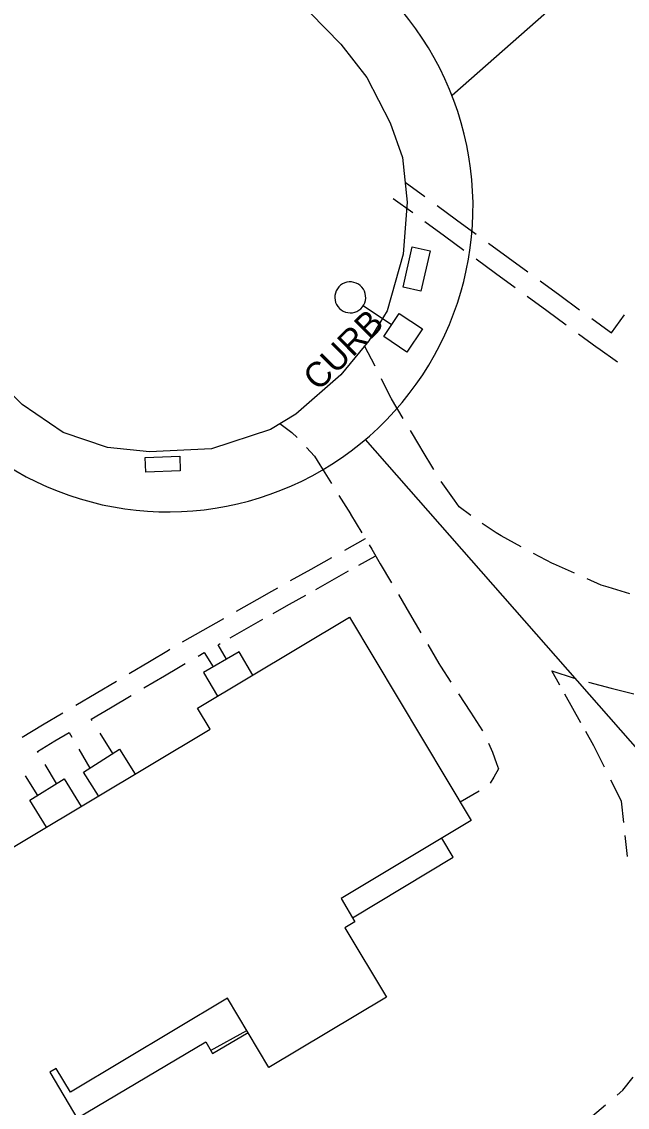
# Model space of a CAD drawing. Extents: x 2443269 to 2494951, y 591171 to 622130.
# Drawn here: x 2462809.1 to 2462908.5, y 604001.8 to 604179.7 of the extents above; entities that cross this region are included whole.
import ezdxf

# ---------------------------------------------------------------- set-up
doc = ezdxf.new("R2010")
doc.units = 0
for name, color, linetype in [('SURVEY - NON-TRANSPORTATION - Buildings', 7, 'Continuous'), ('SURVEY - NON-TRANSPORTATION - Features', 7, 'Continuous'), ('SURVEY - PROPERTY - Property Lines', 7, 'Continuous'), ('SURVEY - PROPERTY - ROW Lines', 7, 'Continuous'), ('SURVEY - TRANSPORTATION - Features', 7, 'Continuous'), ('SURVEY - TRANSPORTATION - Features Text', 7, 'Continuous'), ('SURVEY - TRANSPORTATION - Roads', 7, 'Continuous'), ('SURVEY - UTILITIES - Cable (Underground) with Text', 7, 'Continuous'), ('SURVEY - UTILITIES - Poles and Miscellaneous with Text', 7, 'Continuous')]:
    doc.layers.add(name, color=color, linetype=linetype)

# ---------------------------------------------------------------- blocks, each defined once
blk = doc.blocks.new('xlp')
at = {"layer": 'SURVEY - UTILITIES - Cable (Underground) with Text'}
for p, q in [((-2.285, -2.285), (-2.285, 2.285)), ((-2.285, 2.285), (-2.285, 2.285)), ((-2.285, 2.285), (2.285, 2.285)), ((2.285, 2.285), (2.285, -2.285)), ((8.724, 1.896), (8.454, 1.616)), ((9.033, 2.131), (8.724, 1.896)), ((8.724, 1.896), (8.724, 1.896)), ((9.374, 2.317), (9.033, 2.131)), ((9.033, 2.131), (9.033, 2.131)), ((9.74, 2.449), (9.374, 2.317)), ((9.374, 2.317), (9.374, 2.317)), ((10.122, 2.523), (9.74, 2.449)), ((9.74, 2.449), (9.74, 2.449)), ((10.511, 2.538), (10.122, 2.523)), ((10.122, 2.523), (10.122, 2.523)), ((10.897, 2.493), (10.511, 2.538)), ((10.511, 2.538), (10.511, 2.538)), ((11.272, 2.39), (10.897, 2.493)), ((10.897, 2.493), (10.897, 2.493)), ((11.627, 2.231), (11.272, 2.39)), ((11.272, 2.39), (11.272, 2.39)), ((11.953, 2.02), (11.627, 2.231)), ((11.627, 2.231), (11.627, 2.231)), ((12.244, 1.761), (11.953, 2.02)), ((11.953, 2.02), (11.953, 2.02)), ((2.285, 0), (7.873, 0)), ((7.94, 0.578), (7.881, 0.194)), ((7.881, 0.194), (7.881, 0.194)), ((7.881, 0.194), (7.881, -0.194)), ((8.058, 0.949), (7.94, 0.578)), ((7.94, 0.578), (7.94, 0.578)), ((8.23, 1.297), (8.058, 0.949)), ((8.058, 0.949), (8.058, 0.949)), ((8.454, 1.616), (8.23, 1.297)), ((8.23, 1.297), (8.23, 1.297)), ((8.454, 1.616), (8.454, 1.616)), ((12.491, 1.461), (12.244, 1.761)), ((12.244, 1.761), (12.244, 1.761)), ((12.69, 1.127), (12.491, 1.461)), ((12.491, 1.461), (12.491, 1.461)), ((12.835, 0.766), (12.69, 1.127)), ((12.69, 1.127), (12.69, 1.127)), ((12.924, 0.387), (12.835, 0.766)), ((12.835, 0.766), (12.835, 0.766)), ((12.953, 0), (12.924, 0.387)), ((12.924, 0.387), (12.924, 0.387)), ((12.924, -0.387), (12.953, 0)), ((7.881, -0.194), (7.881, -0.194)), ((7.881, -0.194), (7.94, -0.578)), ((7.94, -0.578), (7.94, -0.578)), ((7.94, -0.578), (8.058, -0.949)), ((8.058, -0.949), (8.058, -0.949)), ((8.058, -0.949), (8.23, -1.297)), ((8.23, -1.297), (8.23, -1.297)), ((8.23, -1.297), (8.454, -1.616)), ((8.454, -1.616), (8.454, -1.616)), ((8.454, -1.616), (8.724, -1.896)), ((11.953, -2.02), (12.244, -1.761)), ((12.244, -1.761), (12.491, -1.461)), ((12.244, -1.761), (12.244, -1.761)), ((12.491, -1.461), (12.69, -1.127)), ((12.491, -1.461), (12.491, -1.461)), ((12.69, -1.127), (12.835, -0.766)), ((12.69, -1.127), (12.69, -1.127)), ((12.835, -0.766), (12.924, -0.387)), ((12.835, -0.766), (12.835, -0.766)), ((12.924, -0.387), (12.924, -0.387)), ((2.285, -2.285), (-2.285, -2.285)), ((-2.285, -2.285), (-2.285, -2.285)), ((2.285, -2.285), (2.285, -2.285)), ((8.724, -1.896), (8.724, -1.896)), ((8.724, -1.896), (9.033, -2.131)), ((9.033, -2.131), (9.033, -2.131)), ((9.033, -2.131), (9.374, -2.317)), ((9.374, -2.317), (9.374, -2.317)), ((9.374, -2.317), (9.74, -2.449)), ((9.74, -2.449), (9.74, -2.449)), ((9.74, -2.449), (10.122, -2.523)), ((10.122, -2.523), (10.122, -2.523)), ((10.122, -2.523), (10.511, -2.538)), ((10.511, -2.538), (10.897, -2.493)), ((10.511, -2.538), (10.511, -2.538)), ((10.897, -2.493), (11.272, -2.39)), ((10.897, -2.493), (10.897, -2.493)), ((11.272, -2.39), (11.627, -2.231)), ((11.272, -2.39), (11.272, -2.39)), ((11.627, -2.231), (11.953, -2.02)), ((11.627, -2.231), (11.627, -2.231)), ((11.953, -2.02), (11.953, -2.02))]:
    blk.add_line(p, q, dxfattribs=at)

msp = doc.modelspace()

# ---------------------------------------------------------------- linework, layer by layer
at = {"layer": 'SURVEY - NON-TRANSPORTATION - Buildings'}
msp.add_lwpolyline([(2462773.283, 604029.347), (2462798.325, 604044.317), (2462800.727, 604040.298), (2462840.051, 604063.805), (2462837.981, 604067.27), (2462862.915, 604082.175), (2462882.846, 604048.832), (2462861.498, 604036.069), (2462863.791, 604032.231), (2462862.151, 604031.25), (2462868.945, 604019.882), (2462849.68, 604008.366), (2462842.905, 604019.701), (2462817.134, 604004.294), (2462814.795, 604008.208), (2462813.739, 604007.575), (2462818.348, 603999.862), (2462798.958, 603988.271), (2462794.332, 603996.01), (2462793.506, 603995.515)], close=True, dxfattribs=at)
at = {"layer": 'SURVEY - NON-TRANSPORTATION - Features'}
msp.add_line((2462840.116, 604011.168), (2462846.065, 604014.416), dxfattribs=at)
for points in [[(2462871.685, 604136.223), (2462873.197, 604142.864), (2462876.127, 604142.198), (2462874.614, 604135.557)], [(2462829.464, 604105.928), (2462829.385, 604108.33), (2462835.057, 604108.513), (2462835.136, 604106.112)]]:
    msp.add_lwpolyline(points, close=True, dxfattribs=at)
for points in [[(2462847.019, 604072.674), (2462844.801, 604076.496), (2462838.958, 604073.107), (2462841.222, 604069.206)], [(2462821.74, 604052.861), (2462819.267, 604056.768), (2462825.159, 604060.502), (2462827.731, 604056.44)], [(2462813.184, 604047.746), (2462810.438, 604052.165), (2462816.071, 604055.662), (2462818.876, 604051.148)], [(2462863.394, 604032.893), (2462879.913, 604042.825), (2462878.033, 604045.954)], [(2462818.233, 604000.056), (2462839.303, 604012.539), (2462840.422, 604010.653), (2462846.248, 604014.107)]]:
    msp.add_lwpolyline(points, dxfattribs=at)
at = {"layer": 'SURVEY - PROPERTY - Property Lines'}
for p, q in [((2462879.707, 604167.719), (2462953.371, 604232.43)), ((2462865.47, 604111.257), (2462951.743, 604013.049))]:
    msp.add_line(p, q, dxfattribs=at)
at = {"layer": 'SURVEY - PROPERTY - ROW Lines'}
msp.add_line((2462866.152, 604111.845), (2462866.152, 604111.845), dxfattribs=at)
for start, end in [(311.29837, 89.49467), (173.10207, 311.29837)]:
    msp.add_arc((2462833.153, 604149.408), 50, start, end, dxfattribs=at)
at = {"layer": 'SURVEY - TRANSPORTATION - Features'}
for p, q in [((2462872.013, 604153.425), (2462875.235, 604151.072)), ((2462870.077, 604150.777), (2462873.273, 604148.443)), ((2462877.249, 604149.601), (2462880.471, 604147.249)), ((2462875.271, 604146.985), (2462878.467, 604144.651)), ((2462880.471, 604147.249), (2462883.694, 604144.896)), ((2462878.467, 604144.651), (2462881.663, 604142.317)), ((2462885.707, 604143.425), (2462888.93, 604141.073)), ((2462883.66, 604140.859), (2462886.856, 604138.525)), ((2462888.93, 604141.073), (2462892.152, 604138.72)), ((2462886.856, 604138.525), (2462890.052, 604136.191)), ((2462894.166, 604137.249), (2462897.388, 604134.896)), ((2462892.05, 604134.733), (2462895.246, 604132.399)), ((2462897.388, 604134.896), (2462900.611, 604132.544)), ((2462895.246, 604132.399), (2462898.442, 604130.065)), ((2462902.624, 604131.073), (2462905.461, 604129.002)), ((2462905.851, 604128.727), (2462907.991, 604131.683)), ((2462900.439, 604128.607), (2462903.542, 604126.341)), ((2462905.461, 604129.002), (2462905.851, 604128.727)), ((2462905.851, 604128.727), (2462905.851, 604128.727)), ((2462867.081, 604123.302), (2462865.366, 604126.597)), ((2462865.366, 604126.597), (2462865.366, 604126.597)), ((2462903.542, 604126.341), (2462903.636, 604126.274)), ((2462903.636, 604126.274), (2462906.861, 604123.98)), ((2462869.746, 604117.988), (2462868.134, 604121.232)), ((2462869.793, 604117.908), (2462869.746, 604117.988)), ((2462871.698, 604114.718), (2462869.793, 604117.908)), ((2462851.488, 604113.874), (2462853.44, 604112.414)), ((2462853.44, 604112.414), (2462854.292, 604111.601)), ((2462874.404, 604110.183), (2462872.888, 604112.724)), ((2462855.847, 604109.962), (2462857.137, 604108.54)), ((2462874.797, 604109.537), (2462874.404, 604110.183)), ((2462876.727, 604106.362), (2462874.797, 604109.537)), ((2462857.137, 604108.54), (2462858.036, 604107.103)), ((2462858.036, 604107.103), (2462859.954, 604104.037)), ((2462880.091, 604101.353), (2462877.946, 604104.387)), ((2462861.152, 604102.121), (2462863.056, 604099.078)), ((2462880.864, 604100.259), (2462880.091, 604101.353)), ((2462863.056, 604099.078), (2462863.07, 604099.055)), ((2462863.07, 604099.055), (2462864.939, 604095.96)), ((2462882.771, 604098.841), (2462880.864, 604100.259)), ((2462886.927, 604095.997), (2462884.664, 604097.498)), ((2462887.797, 604095.503), (2462886.927, 604095.997)), ((2462891.027, 604093.669), (2462887.797, 604095.503)), ((2462862.115, 604093.131), (2462865.5, 604095.029)), ((2462865.5, 604095.029), (2462865.5, 604095.029)), ((2462866.108, 604094.026), (2462866.55, 604093.294)), ((2462856.615, 604090.048), (2462860, 604091.945)), ((2462864.423, 604090.664), (2462867.105, 604092.168)), ((2462866.55, 604093.294), (2462867.949, 604090.914)), ((2462867.105, 604092.168), (2462867.105, 604092.168)), ((2462896.179, 604090.968), (2462893.07, 604092.566)), ((2462853.23, 604088.15), (2462856.615, 604090.048)), ((2462867.949, 604090.914), (2462869.782, 604087.797)), ((2462896.38, 604090.878), (2462896.179, 604090.968)), ((2462899.775, 604089.369), (2462896.38, 604090.878)), ((2462857.383, 604086.716), (2462860.065, 604088.22)), ((2462860.065, 604088.22), (2462862.747, 604089.724)), ((2462904.171, 604087.414), (2462901.897, 604088.426)), ((2462847.739, 604085.051), (2462850.169, 604086.433)), ((2462850.169, 604086.433), (2462851.115, 604086.964)), ((2462905.343, 604087.052), (2462904.171, 604087.414)), ((2462908.892, 604085.953), (2462905.343, 604087.052)), ((2462844.366, 604083.131), (2462847.739, 604085.051)), ((2462853.025, 604084.272), (2462855.707, 604085.776)), ((2462870.928, 604085.849), (2462872.76, 604082.732)), ((2462850.349, 604082.76), (2462851.783, 604083.576)), ((2462851.783, 604083.576), (2462853.025, 604084.272)), ((2462838.886, 604080.013), (2462842.258, 604081.932)), ((2462846.006, 604080.289), (2462848.678, 604081.809)), ((2462872.76, 604082.732), (2462874.593, 604079.616)), ((2462835.513, 604078.094), (2462838.886, 604080.013)), ((2462843.333, 604078.769), (2462846.006, 604080.289)), ((2462841.357, 604077.644), (2462841.663, 604077.818)), ((2462842.715, 604075.285), (2462841.357, 604077.644)), ((2462875.739, 604077.667), (2462877.572, 604074.551)), ((2462830.068, 604074.914), (2462833.177, 604076.765)), ((2462833.177, 604076.765), (2462833.405, 604076.894)), ((2462838.049, 604075.762), (2462839.073, 604076.345)), ((2462839.073, 604076.345), (2462840.51, 604074.006)), ((2462826.733, 604072.93), (2462830.068, 604074.914)), ((2462834.828, 604073.93), (2462835.917, 604074.55)), ((2462840.51, 604074.006), (2462840.51, 604074.006)), ((2462877.572, 604074.551), (2462877.836, 604074.101)), ((2462877.836, 604074.101), (2462879.524, 604071.507)), ((2462829.161, 604070.557), (2462832.533, 604072.564)), ((2462832.533, 604072.564), (2462834.828, 604073.93)), ((2462897.39, 604071.016), (2462896.078, 604073.359)), ((2462896.078, 604073.359), (2462896.078, 604073.359)), ((2462896.078, 604073.359), (2462899.756, 604072.185)), ((2462821.314, 604069.705), (2462824.649, 604071.69)), ((2462902.074, 604071.518), (2462905.81, 604070.542)), ((2462905.81, 604070.542), (2462909.539, 604069.567)), ((2462817.979, 604067.721), (2462821.314, 604069.705)), ((2462823.682, 604067.296), (2462827.054, 604069.303)), ((2462880.756, 604069.613), (2462882.728, 604066.582)), ((2462899.522, 604067.209), (2462898.21, 604069.552)), ((2462820.53, 604065.42), (2462823.682, 604067.296)), ((2462900.835, 604064.867), (2462899.522, 604067.209)), ((2462812.56, 604064.497), (2462815.895, 604066.481)), ((2462820.666, 604065.204), (2462820.53, 604065.42)), ((2462882.728, 604066.582), (2462884.7, 604063.552)), ((2462809.225, 604062.512), (2462812.56, 604064.497)), ((2462902.967, 604061.059), (2462901.655, 604063.402)), ((2462811.695, 604060.164), (2462814.563, 604061.871)), ((2462814.563, 604061.871), (2462816.898, 604063.261)), ((2462816.898, 604063.261), (2462817.349, 604062.492)), ((2462824.06, 604059.806), (2462821.971, 604063.128)), ((2462885.694, 604061.528), (2462886.347, 604060.049)), ((2462811.833, 604059.932), (2462811.695, 604060.164)), ((2462818.491, 604060.547), (2462820.317, 604057.434)), ((2462886.347, 604060.049), (2462887.015, 604058.165)), ((2462904.702, 604057.6), (2462902.967, 604061.059)), ((2462902.967, 604061.059), (2462902.967, 604061.059)), ((2462814.841, 604054.898), (2462812.99, 604057.996)), ((2462887.015, 604058.165), (2462887.321, 604057.303)), ((2462820.317, 604057.434), (2462820.317, 604057.434)), ((2462887.321, 604057.303), (2462886.576, 604055.941)), ((2462809.698, 604056.142), (2462811.708, 604052.952)), ((2462886.576, 604055.941), (2462885.975, 604054.962)), ((2462907.521, 604051.978), (2462905.786, 604055.438)), ((2462884.179, 604053.66), (2462881.065, 604051.824)), ((2462881.065, 604051.824), (2462881.065, 604051.824)), ((2462907.891, 604048.534), (2462907.521, 604051.978)), ((2462907.521, 604051.978), (2462907.521, 604051.978)), ((2462908.491, 604042.938), (2462908.122, 604046.382)), ((2462907.731, 604004.619), (2462909.398, 604006.791)), ((2462906.777, 604003.82), (2462907.731, 604004.619)), ((2462902.022, 603999.842), (2462904.868, 604002.223))]:
    msp.add_line(p, q, dxfattribs=at)
at = {"layer": 'SURVEY - TRANSPORTATION - Roads'}
msp.add_lwpolyline([(2462856.442, 604181.2), (2462861.494, 604176.036), (2462865.723, 604170.606), (2462869.562, 604163.175), (2462871.599, 604157.5), (2462872.341, 604150.19), (2462871.698, 604141.624), (2462869.044, 604132.345), (2462866.068, 604127.45), (2462861.445, 604121.843), (2462854.076, 604115.446), (2462849.943, 604112.936), (2462840.238, 604109.757), (2462830.103, 604109.229), (2462823.177, 604109.944), (2462815.904, 604112.395), (2462809.204, 604117.03), (2462803.88, 604122.286)], dxfattribs=at)

# ---------------------------------------------------------------- block references
at = {"layer": 'SURVEY - UTILITIES - Poles and Miscellaneous with Text', "rotation": 146.2582617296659}
msp.add_blockref('xlp', (2462871.675, 604128.776), dxfattribs=at)

# ---------------------------------------------------------------- texts
at = {"layer": 'SURVEY - TRANSPORTATION - Features Text'}
msp.add_text('CURB', height=4.101, rotation=45, dxfattribs=at).set_placement((2462857.797, 604119.058))

doc.saveas('drawing.dxf')
